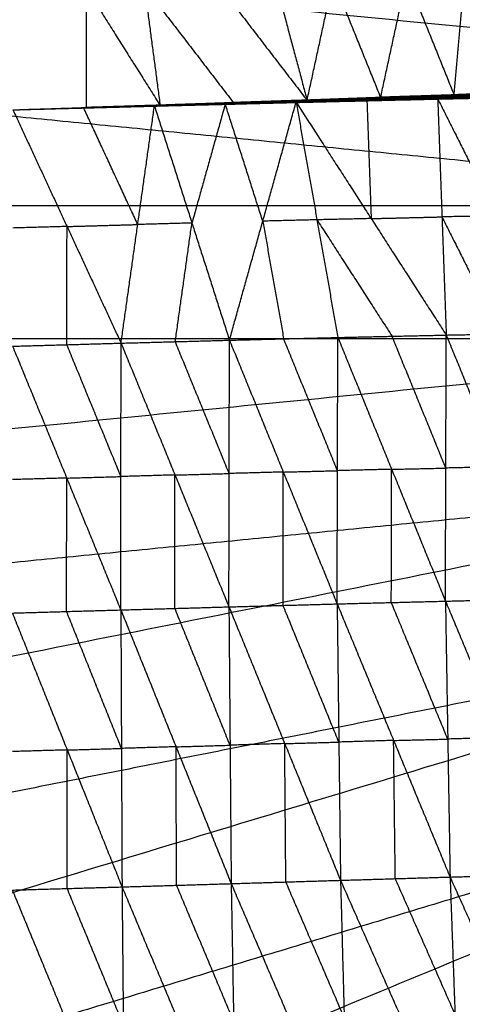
# Model space of a CAD drawing. Header units: millimetres. Extents: x -106 to 110, y -96 to 120.
# Tile 553 of 656: x -20.27 to -15.94, y 4.14 to 13.77. Entities that reach past the tile are written whole.
import ezdxf

# ---------------------------------------------------------------- set-up
doc = ezdxf.new("R2010")
doc.units = ezdxf.units.MM
doc.header["$MEASUREMENT"] = 0
doc.layers.add('Default', color=7, linetype='Continuous', true_color=0x000000)

msp = doc.modelspace()

# ---------------------------------------------------------------- linework, layer by layer
at = {"layer": 'Default'}
for points in [[(-17.0287, 30.8032, 3.7488), (-7.6048, 21.3793, 3.7354), (1.8192, 11.9553, 3.7219)], [(-18.7854, 28.865, 3.7488), (-8.4831, 20.4102, 3.7354), (1.8192, 11.9553, 3.7219)], [(-20.3436, 26.764, 3.7488), (-9.2622, 19.3597, 3.7354), (1.8192, 11.9553, 3.7219)], [(-21.6884, 24.5204, 3.7488), (-9.9346, 18.2379, 3.7354), (1.8192, 11.9553, 3.7219)], [(-22.8068, 22.1557, 3.7488), (-10.4938, 17.0555, 3.7354), (1.8192, 11.9553, 3.7219)], [(-23.688, 19.6929, 3.7488), (-10.9344, 15.8241, 3.7354), (1.8192, 11.9553, 3.7219)], [(-24.3236, 17.1555, 3.7488), (-11.2522, 14.5554, 3.7354), (1.8192, 11.9553, 3.7219)], [(-11.4441, 13.2617, 3.7354), (-17.9798, 14.5617, 3.7421), (-24.5155, 15.8617, 3.7488)], [(-17.4613, 12.9825, 0.0083), (-17.2058, 14.1582, -0.9142), (-16.9504, 15.334, -1.8367)], [(-16.9504, 15.334, -1.8367), (-16.487, 14.1845, -0.9151), (-16.0236, 13.035, 0.0065)], [(-16.0236, 13.035, 0.0065), (-15.9204, 14.2057, -0.9162), (-15.8173, 15.3764, -1.8388)], [(-20.3416, 15.2222, -1.8303), (-19.6203, 14.0777, -0.91), (-18.8989, 12.9331, 0.0104)], [(-19.2074, 15.2558, -1.8312), (-19.0532, 14.0945, -0.9104), (-18.8989, 12.9331, 0.0104)], [(-19.2074, 15.2558, -1.8312), (-18.3344, 14.1191, -0.9114), (-17.4613, 12.9825, 0.0083)], [(-18.08, 15.2934, -1.8337), (-17.7707, 14.1379, -0.9127), (-17.4613, 12.9825, 0.0083)], [(-24.7074, 14.568, 3.7488), (-11.4441, 13.2617, 3.7354), (1.8192, 11.9553, 3.7219)], [(-16.7425, 13.0088, 0.0074), (-16.6147, 13.5966, -0.4538), (-16.487, 14.1845, -0.9151)], [(-19.6185, 12.9112, 0.0113), (-19.6194, 13.4944, -0.4493), (-19.6203, 14.0777, -0.91)], [(-19.0532, 14.0945, -0.9104), (-18.6166, 13.5261, -0.4505), (-18.1801, 12.9578, 0.0094)], [(-17.2058, 14.1582, -0.9142), (-16.9742, 13.5835, -0.4534), (-16.7425, 13.0088, 0.0074)], [(-11.5083, 11.9553, 3.7354), (-18.1399, 12.6085, 3.7421), (-24.7716, 13.2617, 3.7488)], [(-17.5243, 12.9735, -0.0116), (-16.821, 12.9948, -0.0122), (-16.1177, 13.016, -0.0128)], [(-17.5053, 12.9819, -0.0086), (-16.7973, 13.0062, -0.0092), (-16.0894, 13.0305, -0.0097)], [(-17.5053, 12.9819, -0.0086), (-16.8115, 12.999, -0.0107), (-16.1177, 13.016, -0.0128)], [(-16.7869, 13.0079, -0.0039), (-17.1408, 12.9958, -0.0036), (-17.4948, 12.9836, -0.0033)], [(-17.4843, 12.9854, 0.0019), (-16.7712, 13.0115, 0.0021), (-16.058, 13.0376, 0.0023)], [(-17.4843, 12.9854, 0.0019), (-16.7869, 13.0079, -0.0039), (-16.0894, 13.0305, -0.0097)], [(-17.4728, 12.9839, 0.0051), (-17.122, 12.9977, 0.0036), (-16.7712, 13.0115, 0.0021)], [(-16.7597, 13.0101, 0.0053), (-17.1162, 12.997, 0.0052), (-17.4728, 12.9839, 0.0051)], [(-17.4613, 12.9825, 0.0083), (-16.7597, 13.0101, 0.0053), (-16.058, 13.0376, 0.0023)], [(-17.4613, 12.9825, 0.0083), (-16.7425, 13.0088, 0.0074), (-16.0236, 13.035, 0.0065)], [(-16.8335, 12.988, -0.0101), (-16.4819, 12.9987, -0.0104), (-16.1302, 13.0093, -0.0107)], [(-16.1302, 13.0093, -0.0107), (-16.4756, 13.002, -0.0114), (-16.821, 12.9948, -0.0122)], [(-16.8115, 12.999, -0.0107), (-16.4575, 13.0111, -0.011), (-16.1035, 13.0232, -0.0113)], [(-16.1035, 13.0232, -0.0113), (-16.4504, 13.0147, -0.0102), (-16.7973, 13.0062, -0.0092)], [(-16.7973, 13.0062, -0.0092), (-16.7921, 13.0071, -0.0065), (-16.7869, 13.0079, -0.0039)], [(-16.7869, 13.0079, -0.0039), (-16.4303, 13.021, -0.0038), (-16.0737, 13.0341, -0.0037)], [(-16.0737, 13.0341, -0.0037), (-16.4224, 13.0228, -0.0008), (-16.7712, 13.0115, 0.0021)], [(-16.7597, 13.0101, 0.0053), (-16.4002, 13.0232, 0.0048), (-16.0408, 13.0363, 0.0044)], [(-16.7425, 13.0088, 0.0074), (-16.7511, 13.0094, 0.0064), (-16.7597, 13.0101, 0.0053)], [(-16.1838, 12.9982, 0.0058), (-15.4897, 13.0122, 0.005), (-14.7957, 13.0263, 0.0042)], [(-16.1743, 12.997, 0.004), (-15.832, 13.0046, 0.0045), (-15.4897, 13.0122, 0.005)], [(-15.4803, 13.011, 0.0032), (-15.8273, 13.004, 0.0036), (-16.1743, 12.997, 0.004)], [(-16.1648, 12.9958, 0.0022), (-15.4803, 13.011, 0.0032), (-14.7957, 13.0263, 0.0042)], [(-16.1648, 12.9958, 0.0022), (-15.4679, 13.0103, 0.0021), (-14.7711, 13.0248, 0.0019)], [(-15.4569, 13.0137, -0.0033), (-15.8054, 13.0064, -0.0033), (-16.1538, 12.9992, -0.0032)], [(-16.1428, 13.0025, -0.0086), (-15.4426, 13.0193, -0.0093), (-14.7424, 13.0361, -0.0101)], [(-16.1428, 13.0025, -0.0086), (-15.4569, 13.0137, -0.0033), (-14.7711, 13.0248, 0.0019)], [(-16.1428, 13.0025, -0.0086), (-16.1302, 13.0093, -0.0107), (-16.1177, 13.016, -0.0128)], [(-15.43, 13.026, -0.0114), (-15.7801, 13.0177, -0.0111), (-16.1302, 13.0093, -0.0107)], [(-16.1177, 13.016, -0.0128), (-15.4137, 13.0362, -0.0138), (-14.7096, 13.0564, -0.0148)], [(-16.1177, 13.016, -0.0128), (-15.43, 13.026, -0.0114), (-14.7424, 13.0361, -0.0101)], [(-16.1177, 13.016, -0.0128), (-16.1035, 13.0232, -0.0113), (-16.0894, 13.0305, -0.0097)], [(-15.3995, 13.0434, -0.0123), (-15.7515, 13.0333, -0.0118), (-16.1035, 13.0232, -0.0113)], [(-16.0894, 13.0305, -0.0097), (-15.381, 13.0543, -0.0108), (-14.6727, 13.0781, -0.0119)], [(-16.0894, 13.0305, -0.0097), (-15.3995, 13.0434, -0.0123), (-14.7096, 13.0564, -0.0148)], [(-16.0894, 13.0305, -0.0097), (-16.0737, 13.0341, -0.0037), (-16.058, 13.0376, 0.0023)], [(-15.3653, 13.0579, -0.0048), (-15.7195, 13.046, -0.0043), (-16.0737, 13.0341, -0.0037)], [(-16.058, 13.0376, 0.0023), (-15.3448, 13.0639, 0.002), (-14.6316, 13.0901, 0.0017)], [(-16.058, 13.0376, 0.0023), (-15.3653, 13.0579, -0.0048), (-14.6727, 13.0781, -0.0119)], [(-16.058, 13.0376, 0.0023), (-16.0408, 13.0363, 0.0044), (-16.0236, 13.035, 0.0065)], [(-16.0408, 13.0363, 0.0044), (-15.6928, 13.0501, 0.0032), (-15.3448, 13.0639, 0.002)], [(-15.3276, 13.0626, 0.0041), (-15.6842, 13.0495, 0.0042), (-16.0408, 13.0363, 0.0044)], [(-16.0236, 13.035, 0.0065), (-15.3276, 13.0626, 0.0041), (-14.6316, 13.0901, 0.0017)], [(-16.0236, 13.035, 0.0065), (-15.305, 13.0618, 0.0057), (-14.5864, 13.0886, 0.0048)], [(-20.338, 12.8896, 0.0124), (-19.6245, 12.9124, 0.0083), (-18.9109, 12.9351, 0.0042)], [(-20.338, 12.8896, 0.0124), (-19.63, 12.9118, 0.0047), (-18.922, 12.934, -0.0031)], [(-20.338, 12.8893, 0.0122), (-19.6185, 12.9112, 0.0113), (-18.8989, 12.9331, 0.0104)], [(-20.338, 12.8896, 0.0124), (-19.6184, 12.9114, 0.0114), (-18.8989, 12.9331, 0.0104)], [(-20.338, 12.8896, 0.0124), (-19.635, 12.9101, 0.0035), (-18.9319, 12.9306, -0.0053)], [(-20.338, 12.8893, 0.0122), (-19.6463, 12.9085, 0.0109), (-18.9546, 12.9278, 0.0096)], [(-20.338, 12.8896, 0.0124), (-19.6463, 12.9087, 0.011), (-18.9546, 12.9278, 0.0096)], [(-20.338, 12.8896, 0.0124), (-19.6394, 12.9086, 0.0048), (-18.9407, 12.9275, -0.0029)], [(-20.338, 12.8896, 0.0124), (-19.6431, 12.908, 0.0081), (-18.9483, 12.9265, 0.0038)], [(-19.6463, 12.9087, 0.011), (-19.2989, 12.9179, 0.0089), (-18.9515, 12.9271, 0.0067)], [(-19.6431, 12.908, 0.0081), (-19.6447, 12.9084, 0.0095), (-19.6463, 12.9087, 0.011)], [(-19.1178, 11.7676, -0.9462), (-19.382, 12.3381, -0.4676), (-19.6463, 12.9085, 0.0109)], [(-19.6431, 12.908, 0.0081), (-19.2938, 12.9175, 0.0043), (-18.9445, 12.927, 0.0004)], [(-19.6394, 12.9086, 0.0048), (-19.2878, 12.9188, 0.0003), (-18.9363, 12.9291, -0.0041)], [(-18.9445, 12.927, 0.0004), (-19.2919, 12.9178, 0.0026), (-19.6394, 12.9086, 0.0048)], [(-19.635, 12.9101, 0.0035), (-19.281, 12.9212, -0.0003), (-18.927, 12.9323, -0.0042)], [(-18.9363, 12.9291, -0.0041), (-19.2856, 12.9196, -0.0003), (-19.635, 12.9101, 0.0035)], [(-19.63, 12.9118, 0.0047), (-19.2732, 12.9232, 0.0026), (-18.9165, 12.9346, 0.0006)], [(-18.927, 12.9323, -0.0042), (-19.2785, 12.9221, 0.0002), (-19.63, 12.9118, 0.0047)], [(-18.9165, 12.9346, 0.0006), (-19.2705, 12.9235, 0.0044), (-19.6245, 12.9124, 0.0083)], [(-19.6245, 12.9124, 0.0083), (-19.2647, 12.9233, 0.0078), (-18.9049, 12.9341, 0.0073)], [(-19.6184, 12.9114, 0.0114), (-19.6215, 12.9119, 0.0098), (-19.6245, 12.9124, 0.0083)], [(-19.2809, 10.6074, -1.9019), (-19.1178, 11.7676, -0.9462), (-18.9546, 12.9278, 0.0096)], [(-18.9546, 12.9278, 0.0096), (-18.2618, 12.9463, 0.0086), (-17.569, 12.9648, 0.0076)], [(-18.9546, 12.9278, 0.0096), (-18.9515, 12.9271, 0.0067), (-18.9483, 12.9265, 0.0038)], [(-18.9546, 12.9278, 0.0096), (-18.5877, 11.782, -0.9473), (-18.2207, 10.6362, -1.9042)], [(-18.9515, 12.9271, 0.0067), (-18.6066, 12.9367, 0.0077), (-18.2618, 12.9463, 0.0086)], [(-18.2586, 12.9456, 0.0057), (-18.605, 12.9364, 0.0062), (-18.9515, 12.9271, 0.0067)], [(-18.9483, 12.9265, 0.0038), (-18.2586, 12.9456, 0.0057), (-17.569, 12.9648, 0.0076)], [(-18.9483, 12.9265, 0.0038), (-18.2522, 12.9444, 0.0027), (-17.556, 12.9624, 0.0016)], [(-18.9483, 12.9265, 0.0038), (-18.9445, 12.927, 0.0004), (-18.9407, 12.9275, -0.0029)], [(-18.2484, 12.9449, -0.0006), (-18.5964, 12.936, -0.0001), (-18.9445, 12.927, 0.0004)], [(-18.9407, 12.9275, -0.0029), (-18.2409, 12.9466, -0.0054), (-17.5412, 12.9657, -0.008)], [(-18.9407, 12.9275, -0.0029), (-18.2484, 12.9449, -0.0006), (-17.556, 12.9624, 0.0016)], [(-18.9407, 12.9275, -0.0029), (-18.9363, 12.9291, -0.0041), (-18.9319, 12.9306, -0.0053)], [(-18.2365, 12.9482, -0.0067), (-18.5864, 12.9386, -0.0054), (-18.9363, 12.9291, -0.0041)], [(-18.9319, 12.9306, -0.0053), (-18.2281, 12.9521, -0.0085), (-17.5243, 12.9735, -0.0116)], [(-18.9319, 12.9306, -0.0053), (-18.2365, 12.9482, -0.0067), (-17.5412, 12.9657, -0.008)], [(-18.9319, 12.9306, -0.0053), (-18.927, 12.9323, -0.0042), (-18.922, 12.934, -0.0031)], [(-18.2231, 12.9537, -0.0074), (-18.575, 12.943, -0.0058), (-18.927, 12.9323, -0.0042)], [(-18.922, 12.934, -0.0031), (-18.2136, 12.9579, -0.0058), (-17.5053, 12.9819, -0.0086)], [(-18.922, 12.934, -0.0031), (-18.2231, 12.9537, -0.0074), (-17.5243, 12.9735, -0.0116)], [(-18.922, 12.934, -0.0031), (-18.9165, 12.9346, 0.0006), (-18.9109, 12.9351, 0.0042)], [(-18.2081, 12.9585, -0.0022), (-18.5623, 12.9465, -0.0008), (-18.9165, 12.9346, 0.0006)], [(-18.9109, 12.9351, 0.0042), (-18.1976, 12.9603, 0.0031), (-17.4843, 12.9854, 0.0019)], [(-18.9109, 12.9351, 0.0042), (-18.2081, 12.9585, -0.0022), (-17.5053, 12.9819, -0.0086)], [(-18.9109, 12.9351, 0.0042), (-18.9049, 12.9341, 0.0073), (-18.8989, 12.9331, 0.0104)], [(-18.9049, 12.9341, 0.0073), (-18.5513, 12.9472, 0.0052), (-18.1976, 12.9603, 0.0031)], [(-18.1916, 12.9593, 0.0062), (-18.5483, 12.9467, 0.0067), (-18.9049, 12.9341, 0.0073)], [(-18.8989, 12.9331, 0.0104), (-18.1916, 12.9593, 0.0062), (-17.4843, 12.9854, 0.0019)], [(-18.8989, 12.9331, 0.0104), (-18.1801, 12.9578, 0.0094), (-17.4613, 12.9825, 0.0083)], [(-18.2618, 12.9463, 0.0086), (-18.4247, 12.3642, -0.4693), (-18.5877, 11.782, -0.9473)], [(-17.8948, 11.8005, -0.9483), (-18.0783, 12.3734, -0.4698), (-18.2618, 12.9463, 0.0086)], [(-18.2586, 12.9456, 0.0057), (-17.9106, 12.9546, 0.0052), (-17.5625, 12.9636, 0.0046)], [(-18.2522, 12.9444, 0.0027), (-18.2554, 12.945, 0.0042), (-18.2586, 12.9456, 0.0057)], [(-18.2522, 12.9444, 0.0027), (-18.2503, 12.9447, 0.001), (-18.2484, 12.9449, -0.0006)], [(-18.2484, 12.9449, -0.0006), (-17.8985, 12.9545, -0.0019), (-17.5486, 12.964, -0.0032)], [(-17.5486, 12.964, -0.0032), (-17.8948, 12.9553, -0.0043), (-18.2409, 12.9466, -0.0054)], [(-18.2409, 12.9466, -0.0054), (-18.2387, 12.9474, -0.006), (-18.2365, 12.9482, -0.0067)], [(-18.2365, 12.9482, -0.0067), (-17.8846, 12.9589, -0.0082), (-17.5327, 12.9696, -0.0098)], [(-17.5327, 12.9696, -0.0098), (-17.8804, 12.9608, -0.0091), (-18.2281, 12.9521, -0.0085)], [(-18.2281, 12.9521, -0.0085), (-18.2256, 12.9529, -0.0079), (-18.2231, 12.9537, -0.0074)], [(-18.2231, 12.9537, -0.0074), (-17.8689, 12.9657, -0.0087), (-17.5148, 12.9777, -0.0101)], [(-18.2207, 10.6362, -1.9042), (-17.8948, 11.8005, -0.9483), (-17.569, 12.9648, 0.0076)], [(-17.5148, 12.9777, -0.0101), (-17.8642, 12.9678, -0.008), (-18.2136, 12.9579, -0.0058)], [(-18.2136, 12.9579, -0.0058), (-18.2109, 12.9582, -0.004), (-18.2081, 12.9585, -0.0022)], [(-18.2081, 12.9585, -0.0022), (-17.8515, 12.9711, -0.0028), (-17.4948, 12.9836, -0.0033)], [(-17.4948, 12.9836, -0.0033), (-17.8462, 12.972, -0.0001), (-18.1976, 12.9603, 0.0031)], [(-18.1916, 12.9593, 0.0062), (-17.8322, 12.9716, 0.0057), (-17.4728, 12.9839, 0.0051)], [(-18.1801, 12.9578, 0.0094), (-18.1859, 12.9585, 0.0078), (-18.1916, 12.9593, 0.0062)], [(-17.569, 12.9648, 0.0076), (-16.8764, 12.9815, 0.0067), (-16.1838, 12.9982, 0.0058)], [(-17.569, 12.9648, 0.0076), (-17.5625, 12.9636, 0.0046), (-17.556, 12.9624, 0.0016)], [(-17.569, 12.9648, 0.0076), (-17.3648, 11.8138, -0.9494), (-17.1607, 10.6629, -1.9065)], [(-17.569, 12.9648, 0.0076), (-16.8347, 11.8257, -0.95), (-16.1004, 10.6866, -1.9077)], [(-17.5625, 12.9636, 0.0046), (-17.2194, 12.9725, 0.0057), (-16.8764, 12.9815, 0.0067)], [(-16.8699, 12.9803, 0.0037), (-17.2162, 12.9719, 0.0042), (-17.5625, 12.9636, 0.0046)], [(-17.556, 12.9624, 0.0016), (-16.8699, 12.9803, 0.0037), (-16.1838, 12.9982, 0.0058)], [(-17.556, 12.9624, 0.0016), (-16.8604, 12.9791, 0.0019), (-16.1648, 12.9958, 0.0022)], [(-17.556, 12.9624, 0.0016), (-17.5486, 12.964, -0.0032), (-17.5412, 12.9657, -0.008)], [(-16.853, 12.9808, -0.0029), (-17.2008, 12.9724, -0.003), (-17.5486, 12.964, -0.0032)], [(-17.5412, 12.9657, -0.008), (-16.842, 12.9841, -0.0083), (-16.1428, 13.0025, -0.0086)], [(-17.5412, 12.9657, -0.008), (-16.853, 12.9808, -0.0029), (-16.1648, 12.9958, 0.0022)], [(-17.5412, 12.9657, -0.008), (-17.5327, 12.9696, -0.0098), (-17.5243, 12.9735, -0.0116)], [(-16.8335, 12.988, -0.0101), (-17.1831, 12.9788, -0.01), (-17.5327, 12.9696, -0.0098)], [(-17.5243, 12.9735, -0.0116), (-16.8335, 12.988, -0.0101), (-16.1428, 13.0025, -0.0086)], [(-17.5243, 12.9735, -0.0116), (-17.5148, 12.9777, -0.0101), (-17.5053, 12.9819, -0.0086)], [(-16.8115, 12.999, -0.0107), (-17.1631, 12.9883, -0.0104), (-17.5148, 12.9777, -0.0101)], [(-17.5053, 12.9819, -0.0086), (-17.4948, 12.9836, -0.0033), (-17.4843, 12.9854, 0.0019)], [(-17.4843, 12.9854, 0.0019), (-17.4728, 12.9839, 0.0051), (-17.4613, 12.9825, 0.0083)], [(-16.8764, 12.9815, 0.0067), (-16.8555, 12.4036, -0.4716), (-16.8347, 11.8257, -0.95)], [(-16.8699, 12.9803, 0.0037), (-16.5221, 12.9886, 0.0039), (-16.1743, 12.997, 0.004)], [(-16.8604, 12.9791, 0.0019), (-16.8652, 12.9797, 0.0028), (-16.8699, 12.9803, 0.0037)], [(-16.8604, 12.9791, 0.0019), (-16.8567, 12.9799, -0.0005), (-16.853, 12.9808, -0.0029)], [(-16.853, 12.9808, -0.0029), (-16.5034, 12.99, -0.003), (-16.1538, 12.9992, -0.0032)], [(-16.1538, 12.9992, -0.0032), (-16.4979, 12.9917, -0.0057), (-16.842, 12.9841, -0.0083)], [(-16.842, 12.9841, -0.0083), (-16.8377, 12.9861, -0.0092), (-16.8335, 12.988, -0.0101)], [(-16.821, 12.9948, -0.0122), (-16.8162, 12.9969, -0.0115), (-16.8115, 12.999, -0.0107)], [(-16.1838, 12.9982, 0.0058), (-16.1743, 12.997, 0.004), (-16.1648, 12.9958, 0.0022)], [(-16.1838, 12.9982, 0.0058), (-16.1421, 11.8424, -0.9509), (-16.1004, 10.6866, -1.9077)], [(-16.1838, 12.9982, 0.0058), (-15.61, 11.8525, -0.9504), (-15.0361, 10.7067, -1.9066)], [(-16.1648, 12.9958, 0.0022), (-16.1538, 12.9992, -0.0032), (-16.1428, 13.0025, -0.0086)], [(-20.338, 12.8893, 0.0122), (-19.8094, 11.7483, -0.9449), (-19.2809, 10.6074, -1.9019)], [(-24.8357, 11.9553, 3.7488), (-11.5083, 11.9553, 3.7354), (1.8192, 11.9553, 3.7219)], [(-24.7074, 9.3427, 3.7488), (-11.4441, 10.649, 3.7354), (1.8192, 11.9553, 3.7219)], [(-24.3236, 6.7552, 3.7488), (-11.2522, 9.3553, 3.7354), (1.8192, 11.9553, 3.7219)], [(-23.688, 4.2178, 3.7488), (-10.9344, 8.0866, 3.7354), (1.8192, 11.9553, 3.7219)], [(-22.8068, 1.755, 3.7488), (-10.4938, 6.8552, 3.7354), (1.8192, 11.9553, 3.7219)], [(-21.6884, -0.6097, 3.7488), (-9.9346, 5.6728, 3.7354), (1.8192, 11.9553, 3.7219)], [(-20.3436, -2.8533, 3.7488), (-9.2622, 4.551, 3.7354), (1.8192, 11.9553, 3.7219)], [(-18.7854, -4.9543, 3.7488), (-8.4831, 3.5005, 3.7354), (1.8192, 11.9553, 3.7219)], [(-17.0287, -6.8925, 3.7488), (-7.6048, 2.5314, 3.7354), (1.8192, 11.9553, 3.7219)], [(-15.61, 11.8525, -0.9504), (-15.876, 11.8474, -0.9507), (-16.1421, 11.8424, -0.9509)], [(-19.8094, 11.7483, -0.9449), (-19.4636, 11.758, -0.9455), (-19.1178, 11.7676, -0.9462)], [(-18.5877, 11.782, -0.9473), (-18.8527, 11.7748, -0.9467), (-19.1178, 11.7676, -0.9462)], [(-18.7508, 10.6218, -1.9031), (-18.6692, 11.2019, -1.4252), (-18.5877, 11.782, -0.9473)], [(-17.3648, 11.8138, -0.9494), (-17.6298, 11.8072, -0.9489), (-17.8948, 11.8005, -0.9483)], [(-17.8948, 11.8005, -0.9483), (-17.7928, 11.225, -1.4268), (-17.6907, 10.6496, -1.9054)], [(-16.8347, 11.8257, -0.95), (-17.0998, 11.8198, -0.9497), (-17.3648, 11.8138, -0.9494)], [(-17.3648, 11.8138, -0.9494), (-16.9977, 11.2443, -1.4283), (-16.6305, 10.6748, -1.9071)], [(-16.8347, 11.8257, -0.95), (-16.4884, 11.8341, -0.9505), (-16.1421, 11.8424, -0.9509)], [(-16.1421, 11.8424, -0.9509), (-15.8552, 11.2695, -1.429), (-15.5682, 10.6967, -1.9072)], [(-19.8094, 11.7483, -0.9449), (-20.0747, 11.7408, -0.9446), (-20.3399, 11.7333, -0.9443)], [(-19.8113, 10.5923, -1.9014), (-19.8104, 11.1703, -1.4231), (-19.8094, 11.7483, -0.9449)], [(-16.1004, 10.6866, -1.9077), (-15.5682, 10.6967, -1.9072), (-15.0361, 10.7067, -1.9066)], [(-11.4441, 10.649, 3.7354), (-18.1078, 10.649, 3.7421), (-24.7716, 10.649, 3.7488)], [(-20.3417, 10.5772, -1.9009), (-19.8113, 10.5923, -1.9014), (-19.2809, 10.6074, -1.9019)], [(-19.2831, 7.9975, -2.9001), (-19.282, 9.3024, -2.401), (-19.2809, 10.6074, -1.9019)], [(-19.2809, 10.6074, -1.9019), (-18.7508, 10.6218, -1.9031), (-18.2207, 10.6362, -1.9042)], [(-19.2809, 10.6074, -1.9019), (-18.7534, 9.3174, -2.4028), (-18.2259, 8.0275, -2.9036)], [(-18.2233, 9.3319, -2.4039), (-18.4871, 9.9768, -2.1535), (-18.7508, 10.6218, -1.9031)], [(-18.2259, 8.0275, -2.9036), (-18.2233, 9.3319, -2.4039), (-18.2207, 10.6362, -1.9042)], [(-18.2207, 10.6362, -1.9042), (-17.6907, 10.6496, -1.9054), (-17.1607, 10.6629, -1.9065)], [(-18.2207, 10.6362, -1.9042), (-17.6941, 9.3464, -2.4062), (-17.1675, 8.0565, -2.9082)], [(-17.1641, 9.3597, -2.4074), (-17.4274, 10.0046, -2.1564), (-17.6907, 10.6496, -1.9054)], [(-17.1675, 8.0565, -2.9082), (-17.1641, 9.3597, -2.4074), (-17.1607, 10.6629, -1.9065)], [(-17.1607, 10.6629, -1.9065), (-16.6305, 10.6748, -1.9071), (-16.1004, 10.6866, -1.9077)], [(-17.1607, 10.6629, -1.9065), (-16.6344, 9.3732, -2.4093), (-16.1082, 8.0835, -2.9121)], [(-16.1043, 9.3851, -2.4099), (-16.3674, 10.0299, -2.1585), (-16.6305, 10.6748, -1.9071)], [(-16.1082, 8.0835, -2.9121), (-16.1043, 9.3851, -2.4099), (-16.1004, 10.6866, -1.9077)], [(-16.1004, 10.6866, -1.9077), (-15.5738, 9.3972, -2.4106), (-15.0472, 8.1078, -2.9134)], [(-20.3417, 10.5772, -1.9009), (-19.8124, 9.2873, -2.4005), (-19.2831, 7.9975, -2.9001)], [(-19.282, 9.3024, -2.401), (-19.5466, 9.9474, -2.1512), (-19.8113, 10.5923, -1.9014)], [(-11.2522, 9.3553, 3.7354), (-17.8838, 8.7021, 3.7421), (-24.5155, 8.049, 3.7488)], [(-17.6941, 9.3464, -2.4062), (-17.9587, 9.3391, -2.4051), (-18.2233, 9.3319, -2.4039)], [(-17.6967, 8.042, -2.9059), (-17.6954, 8.6942, -2.6561), (-17.6941, 9.3464, -2.4062)], [(-17.6941, 9.3464, -2.4062), (-17.4291, 9.353, -2.4068), (-17.1641, 9.3597, -2.4074)], [(-16.6344, 9.3732, -2.4093), (-16.8993, 9.3664, -2.4083), (-17.1641, 9.3597, -2.4074)], [(-16.6378, 8.07, -2.9102), (-16.6361, 8.7216, -2.6597), (-16.6344, 9.3732, -2.4093)], [(-16.6344, 9.3732, -2.4093), (-16.3694, 9.3791, -2.4096), (-16.1043, 9.3851, -2.4099)], [(-15.5738, 9.3972, -2.4106), (-15.839, 9.3911, -2.4102), (-16.1043, 9.3851, -2.4099)], [(-19.8124, 9.2873, -2.4005), (-20.0776, 9.2798, -2.4004), (-20.3428, 9.2722, -2.4003)], [(-19.8134, 7.9823, -2.8999), (-19.8129, 8.6348, -2.6502), (-19.8124, 9.2873, -2.4005)], [(-19.8124, 9.2873, -2.4005), (-19.5472, 9.2949, -2.4007), (-19.282, 9.3024, -2.401)], [(-18.7534, 9.3174, -2.4028), (-19.0177, 9.3099, -2.4019), (-19.282, 9.3024, -2.401)], [(-18.7545, 8.0125, -2.9018), (-18.7539, 8.665, -2.6523), (-18.7534, 9.3174, -2.4028)], [(-18.7534, 9.3174, -2.4028), (-18.4883, 9.3247, -2.4033), (-18.2233, 9.3319, -2.4039)], [(-16.1082, 8.0835, -2.9121), (-15.5777, 8.0957, -2.9128), (-15.0472, 8.1078, -2.9134)], [(-10.9344, 8.0866, 3.7354), (-17.4701, 6.7866, 3.7421), (-24.0058, 5.4865, 3.7488)], [(-20.3438, 7.9671, -2.8997), (-19.8134, 7.9823, -2.8999), (-19.2831, 7.9975, -2.9001)], [(-19.2831, 7.9975, -2.9001), (-18.7545, 8.0125, -2.9018), (-18.2259, 8.0275, -2.9036)], [(-19.2831, 7.9975, -2.9001), (-19.2772, 6.6427, -3.0125), (-19.2714, 5.2879, -3.125)], [(-19.2831, 7.9975, -2.9001), (-18.7435, 6.6587, -3.0148), (-18.2039, 5.32, -3.1295)], [(-18.2149, 6.6738, -3.0165), (-18.4847, 7.3431, -2.9592), (-18.7545, 8.0125, -2.9018)], [(-18.2259, 8.0275, -2.9036), (-17.6967, 8.042, -2.9059), (-17.1675, 8.0565, -2.9082)], [(-18.2259, 8.0275, -2.9036), (-18.2149, 6.6738, -3.0165), (-18.2039, 5.32, -3.1295)], [(-18.2259, 8.0275, -2.9036), (-17.6802, 6.69, -3.0198), (-17.1344, 5.3526, -3.136)], [(-17.151, 6.7045, -3.0221), (-17.4238, 7.3733, -2.964), (-17.6967, 8.042, -2.9059)], [(-17.1675, 8.0565, -2.9082), (-16.6378, 8.07, -2.9102), (-16.1082, 8.0835, -2.9121)], [(-17.1675, 8.0565, -2.9082), (-17.151, 6.7045, -3.0221), (-17.1344, 5.3526, -3.136)], [(-17.1675, 8.0565, -2.9082), (-16.6154, 6.7205, -3.0253), (-16.0632, 5.3846, -3.1424)], [(-16.0857, 6.734, -3.0272), (-16.3618, 7.402, -2.9687), (-16.6378, 8.07, -2.9102)], [(-16.1082, 8.0835, -2.9121), (-16.0857, 6.734, -3.0272), (-16.0632, 5.3846, -3.1424)], [(-16.1082, 8.0835, -2.9121), (-15.5506, 6.7493, -3.0294), (-14.993, 5.4151, -3.1466)], [(-20.3438, 7.9671, -2.8997), (-19.8076, 6.6275, -3.0124), (-19.2714, 5.2879, -3.125)], [(-19.2772, 6.6427, -3.0125), (-19.5453, 7.3125, -2.9562), (-19.8134, 7.9823, -2.8999)], [(-10.4938, 6.8552, 3.7354), (-16.8706, 4.9208, 3.7421), (-23.2474, 2.9864, 3.7488)], [(-15.5506, 6.7493, -3.0294), (-15.8181, 6.7417, -3.0283), (-16.0857, 6.734, -3.0272)], [(-18.7435, 6.6587, -3.0148), (-19.0104, 6.6507, -3.0137), (-19.2772, 6.6427, -3.0125)], [(-18.7435, 6.6587, -3.0148), (-18.4792, 6.6663, -3.0157), (-18.2149, 6.6738, -3.0165)], [(-18.7377, 5.304, -3.1273), (-18.7406, 5.9814, -3.071), (-18.7435, 6.6587, -3.0148)], [(-17.6802, 6.69, -3.0198), (-17.9475, 6.6819, -3.0182), (-18.2149, 6.6738, -3.0165)], [(-17.6802, 6.69, -3.0198), (-17.4156, 6.6973, -3.021), (-17.151, 6.7045, -3.0221)], [(-17.6692, 5.3363, -3.1327), (-17.6747, 6.0132, -3.0763), (-17.6802, 6.69, -3.0198)], [(-16.6154, 6.7205, -3.0253), (-16.8832, 6.7125, -3.0237), (-17.151, 6.7045, -3.0221)], [(-16.6154, 6.7205, -3.0253), (-16.3505, 6.7273, -3.0263), (-16.0857, 6.734, -3.0272)], [(-16.5988, 5.3686, -3.1392), (-16.6071, 6.0446, -3.0822), (-16.6154, 6.7205, -3.0253)], [(-19.8076, 6.6275, -3.0124), (-20.0758, 6.6198, -3.0124), (-20.3441, 6.612, -3.0124)], [(-19.8079, 5.2724, -3.125), (-19.8077, 5.95, -3.0687), (-19.8076, 6.6275, -3.0124)], [(-19.8076, 6.6275, -3.0124), (-19.5424, 6.6351, -3.0125), (-19.2772, 6.6427, -3.0125)], [(-9.9346, 5.6728, 3.7354), (-16.0911, 3.1227, 3.7421), (-22.2476, 0.5726, 3.7488)], [(-16.0632, 5.3846, -3.1424), (-15.5281, 5.3998, -3.1445), (-14.993, 5.4151, -3.1466)], [(-19.2714, 5.2879, -3.125), (-18.7377, 5.304, -3.1273), (-18.2039, 5.32, -3.1295)], [(-18.1797, 3.9733, -2.9775), (-18.4587, 4.6386, -3.0524), (-18.7377, 5.304, -3.1273)], [(-18.2039, 5.32, -3.1295), (-17.6692, 5.3363, -3.1327), (-17.1344, 5.3526, -3.136)], [(-18.2039, 5.32, -3.1295), (-18.1797, 3.9733, -2.9775), (-18.1554, 2.6265, -2.8255)], [(-18.2039, 5.32, -3.1295), (-17.633, 3.9916, -2.9802), (-17.0622, 2.6632, -2.8309)], [(-17.0983, 4.0079, -2.9834), (-17.3837, 4.6721, -3.0581), (-17.6692, 5.3363, -3.1327)], [(-17.1344, 5.3526, -3.136), (-16.5988, 5.3686, -3.1392), (-16.0632, 5.3846, -3.1424)], [(-17.1344, 5.3526, -3.136), (-17.0983, 4.0079, -2.9834), (-17.0622, 2.6632, -2.8309)], [(-17.1344, 5.3526, -3.136), (-16.5504, 4.0266, -2.9859), (-15.9664, 2.7007, -2.8359)], [(-16.0148, 4.0426, -2.9891), (-16.3068, 4.7056, -3.0641), (-16.5988, 5.3686, -3.1392)], [(-16.0632, 5.3846, -3.1424), (-16.0148, 4.0426, -2.9891), (-15.9664, 2.7007, -2.8359)], [(-16.0632, 5.3846, -3.1424), (-15.4688, 4.0612, -2.9905), (-14.8744, 2.7379, -2.8386)], [(-20.3443, 5.257, -3.125), (-19.8079, 5.2724, -3.125), (-19.2714, 5.2879, -3.125)], [(-20.3443, 5.257, -3.125), (-19.7953, 3.9244, -2.9733), (-19.2463, 2.5917, -2.8217)], [(-19.2589, 3.9398, -2.9733), (-19.5334, 4.6061, -3.0492), (-19.8079, 5.2724, -3.125)], [(-19.2714, 5.2879, -3.125), (-19.2589, 3.9398, -2.9733), (-19.2463, 2.5917, -2.8217)], [(-19.2714, 5.2879, -3.125), (-18.7134, 3.9572, -2.9753), (-18.1554, 2.6265, -2.8255)], [(-9.2622, 4.551, 3.7354), (-15.1391, 1.4098, 3.7421), (-21.016, -1.7315, 3.7488)]]:
    msp.add_open_spline(points, degree=2, dxfattribs=at)

doc.saveas('drawing.dxf')
